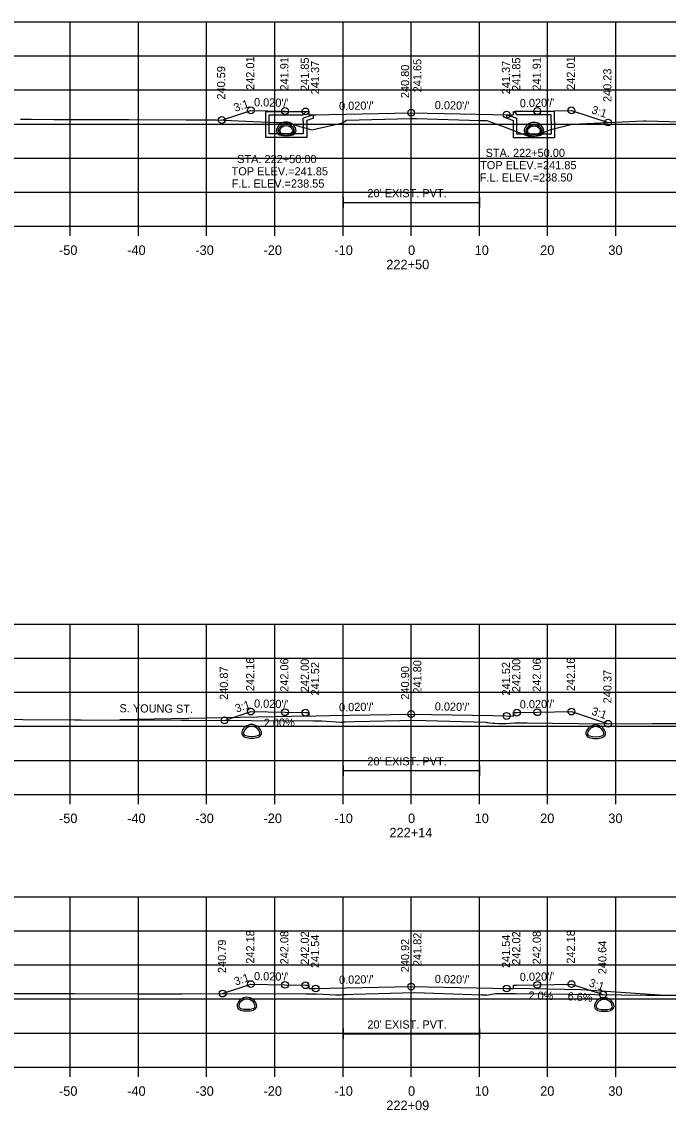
# Model space of a CAD drawing. Extents: x 1369627 to 1374022, y 380035 to 398173.
# Drawn here: x 1372829.1 to 1372923.9, y 385278.6 to 385438.3 of the extents above; entities that cross this region are included whole.
import ezdxf

# ---------------------------------------------------------------- set-up
doc = ezdxf.new("R2010")
doc.units = 0
for name, color, linetype in [('Default', 7, 'Continuous'), ('R_Alt Surface', 7, 'Continuous'), ('R_Axis', 7, 'Continuous'), ('R_Axis Annot', 7, 'Continuous'), ('R_Drive', 7, 'Continuous'), ('R_Exist Surface', 7, 'Continuous'), ('R_Fin Surface', 7, 'Continuous'), ('R_Grid', 7, 'Continuous'), ('R_No Plot', 7, 'Continuous'), ('R_Water', 7, 'Continuous'), ('R_Water Annot', 7, 'Continuous'), ('R_Xsect Elev', 7, 'Continuous'), ('R_Xsect Slope', 7, 'Continuous')]:
    doc.layers.add(name, color=color, linetype=linetype)

msp = doc.modelspace()

# ---------------------------------------------------------------- linework, layer by layer
at = {"layer": 'Default'}
for p, q in [((1372876.29, 385411.04), (1372876.29, 385412.54)), ((1372896.29, 385411.04), (1372896.29, 385412.54)), ((1372876.29, 385411.79), (1372896.29, 385411.79)), ((1372876.29, 385327.7), (1372876.29, 385329.2)), ((1372876.29, 385328.45), (1372896.29, 385328.45)), ((1372896.29, 385327.7), (1372896.29, 385329.2)), ((1372876.29, 385289.1), (1372876.29, 385290.6)), ((1372876.29, 385289.85), (1372896.29, 385289.85)), ((1372896.29, 385289.1), (1372896.29, 385290.6))]:
    msp.add_line(p, q, dxfattribs=at)
at = {"layer": 'R_Axis'}
for p, q in [((1372736.21, 385408.29), (1373036.21, 385408.29)), ((1372836.21, 385406.89), (1372836.21, 385408.29)), ((1372846.21, 385406.89), (1372846.21, 385408.29)), ((1372856.21, 385406.89), (1372856.21, 385408.29)), ((1372866.21, 385406.89), (1372866.21, 385408.29)), ((1372876.21, 385406.89), (1372876.21, 385408.29)), ((1372886.21, 385406.89), (1372886.21, 385408.29)), ((1372896.21, 385406.89), (1372896.21, 385408.29)), ((1372906.21, 385406.89), (1372906.21, 385408.29)), ((1372916.21, 385406.89), (1372916.21, 385408.29)), ((1372736.21, 385324.95), (1373036.21, 385324.95)), ((1372836.21, 385323.55), (1372836.21, 385324.95)), ((1372846.21, 385323.55), (1372846.21, 385324.95)), ((1372856.21, 385323.55), (1372856.21, 385324.95)), ((1372866.21, 385323.55), (1372866.21, 385324.95)), ((1372876.21, 385323.55), (1372876.21, 385324.95)), ((1372886.21, 385323.55), (1372886.21, 385324.95)), ((1372896.21, 385323.55), (1372896.21, 385324.95)), ((1372906.21, 385323.55), (1372906.21, 385324.95)), ((1372916.21, 385323.55), (1372916.21, 385324.95)), ((1372736.21, 385284.95), (1373036.21, 385284.95)), ((1372836.21, 385283.55), (1372836.21, 385284.95)), ((1372846.21, 385283.55), (1372846.21, 385284.95)), ((1372856.21, 385283.55), (1372856.21, 385284.95)), ((1372866.21, 385283.55), (1372866.21, 385284.95)), ((1372876.21, 385283.55), (1372876.21, 385284.95)), ((1372886.21, 385283.55), (1372886.21, 385284.95)), ((1372896.21, 385283.55), (1372896.21, 385284.95)), ((1372906.21, 385283.55), (1372906.21, 385284.95)), ((1372916.21, 385283.55), (1372916.21, 385284.95))]:
    msp.add_line(p, q, dxfattribs=at)
at = {"layer": 'R_Drive'}
for p, q in [((1372871.21, 385336.45), (1372843.46, 385335.9)), ((1372911.21, 385296.27), (1372901.21, 385296.47)), ((1372922.66, 385295.52), (1372911.21, 385296.27))]:
    msp.add_line(p, q, dxfattribs=at)
at = {"layer": 'R_Exist Surface'}
for points in [[(1372828.91, 385424.02), (1372830.49, 385423.99), (1372833.8, 385423.97), (1372844.78, 385423.94), (1372853.22, 385423.92), (1372857.63, 385423.92), (1372863.05, 385423.67), (1372866.49, 385423.51), (1372867.98, 385423.5), (1372868.16, 385423.48), (1372869.94, 385422.94), (1372871.62, 385422.44), (1372875.93, 385423.41), (1372876.06, 385423.43), (1372876.56, 385423.76), (1372876.74, 385423.87), (1372886.08, 385424.09), (1372887, 385424.12), (1372896.34, 385423.83), (1372897.3, 385423.8), (1372897.78, 385423.59), (1372899.59, 385422.96), (1372903.9, 385421.33), (1372903.92, 385421.32), (1372903.93, 385421.33), (1372906.71, 385422.47), (1372909.83, 385423.26), (1372909.87, 385423.26), (1372920.3, 385423.78), (1372920.39, 385423.78), (1372920.47, 385423.78), (1372920.63, 385423.78), (1372932.47, 385423.44)], [(1372821.62, 385335.98), (1372836.81, 385335.92), (1372837.75, 385335.91), (1372852.53, 385335.85), (1372853.58, 385335.85), (1372871.94, 385335.76), (1372872.03, 385335.76), (1372872.22, 385335.75), (1372872.4, 385335.75), (1372872.71, 385335.75), (1372873.1, 385335.75), (1372875.91, 385335.57), (1372876.17, 385335.58), (1372876.34, 385335.59), (1372876.44, 385335.59), (1372876.59, 385335.61), (1372877.89, 385335.65), (1372886.76, 385335.87), (1372888.35, 385335.82), (1372897.21, 385335.54), (1372897.34, 385335.51), (1372897.44, 385335.49), (1372897.73, 385335.46), (1372898.18, 385335.42), (1372898.49, 385335.4), (1372899.08, 385335.38), (1372899.76, 385335.37), (1372900.16, 385335.36), (1372901.42, 385335.46), (1372902.12, 385335.45), (1372902.85, 385335.45), (1372903.22, 385335.45), (1372914.37, 385335.32), (1372921.55, 385335.36), (1372928.9, 385335.37)], [(1372827.7, 385295.77), (1372836.78, 385295.75), (1372846.26, 385295.72), (1372852.6, 385295.7), (1372857.06, 385295.75), (1372870.74, 385295.72), (1372871.01, 385295.72), (1372871.53, 385295.71), (1372872.01, 385295.7), (1372872.29, 385295.7), (1372875.18, 385295.58), (1372875.61, 385295.57), (1372875.96, 385295.58), (1372876.14, 385295.59), (1372876.39, 385295.61), (1372876.55, 385295.63), (1372876.6, 385295.63), (1372877.76, 385295.66), (1372886.73, 385295.88), (1372896.54, 385295.57), (1372897.2, 385295.55), (1372897.22, 385295.54), (1372897.23, 385295.54), (1372897.27, 385295.53), (1372898.57, 385295.77), (1372898.58, 385295.77), (1372898.58, 385295.77), (1372898.59, 385295.77), (1372898.63, 385295.77), (1372898.67, 385295.77), (1372901.52, 385295.74), (1372920.85, 385295.51), (1372921.48, 385295.52), (1372922.13, 385295.52), (1372934.08, 385295.53)]]:
    msp.add_lwpolyline(points, dxfattribs=at)
at = {"layer": 'R_Fin Surface'}
for points in [[(1372858.43, 385423.88), (1372862.7, 385425.3), (1372867.7, 385425.2), (1372870.7, 385425.14), (1372871.2, 385425.14), (1372871.21, 385424.64), (1372872.21, 385424.66), (1372874.21, 385424.7), (1372886.21, 385424.94), (1372898.21, 385424.7), (1372900.21, 385424.66), (1372901.21, 385424.64), (1372901.22, 385425.14), (1372901.72, 385425.14), (1372904.72, 385425.2), (1372909.72, 385425.3), (1372915.08, 385423.52)], [(1372858.83, 385335.82), (1372862.7, 385337.11), (1372867.7, 385337.01), (1372870.7, 385336.95), (1372871.2, 385336.95), (1372871.21, 385336.45), (1372872.21, 385336.47), (1372874.21, 385336.51), (1372886.21, 385336.75), (1372898.21, 385336.51), (1372900.21, 385336.47), (1372901.21, 385336.45), (1372901.22, 385336.95), (1372901.72, 385336.95), (1372904.72, 385337.01), (1372909.72, 385337.11), (1372915.09, 385335.32)], [(1372858.55, 385295.75), (1372862.7, 385297.13), (1372867.7, 385297.03), (1372870.7, 385296.97), (1372871.2, 385296.97), (1372871.21, 385296.47), (1372872.21, 385296.49), (1372874.21, 385296.53), (1372886.21, 385296.77), (1372898.21, 385296.53), (1372900.21, 385296.49), (1372901.21, 385296.47), (1372901.22, 385296.97), (1372901.72, 385296.97), (1372904.72, 385297.03), (1372909.72, 385297.13), (1372914.35, 385295.59)]]:
    msp.add_lwpolyline(points, dxfattribs=at)
at = {"layer": 'R_Grid'}
for p, q in [((1372736.21, 385438.29), (1373036.21, 385438.29)), ((1372836.21, 385408.29), (1372836.21, 385438.29)), ((1372846.21, 385408.29), (1372846.21, 385438.29)), ((1372856.21, 385408.29), (1372856.21, 385438.29)), ((1372866.21, 385408.29), (1372866.21, 385438.29)), ((1372876.21, 385408.29), (1372876.21, 385438.29)), ((1372886.21, 385408.29), (1372886.21, 385438.29)), ((1372896.21, 385408.29), (1372896.21, 385438.29)), ((1372906.21, 385408.29), (1372906.21, 385438.29)), ((1372916.21, 385408.29), (1372916.21, 385438.29)), ((1372736.21, 385433.29), (1373036.21, 385433.29)), ((1372736.21, 385428.29), (1373036.21, 385428.29)), ((1372736.21, 385423.29), (1373036.21, 385423.29)), ((1372736.21, 385418.29), (1373036.21, 385418.29)), ((1372736.21, 385413.29), (1373036.21, 385413.29)), ((1372736.21, 385408.29), (1373036.21, 385408.29)), ((1372736.21, 385349.95), (1373036.21, 385349.95)), ((1372836.21, 385324.95), (1372836.21, 385349.95)), ((1372846.21, 385324.95), (1372846.21, 385349.95)), ((1372856.21, 385324.95), (1372856.21, 385349.95)), ((1372866.21, 385324.95), (1372866.21, 385349.95)), ((1372876.21, 385324.95), (1372876.21, 385349.95)), ((1372886.21, 385324.95), (1372886.21, 385349.95)), ((1372896.21, 385324.95), (1372896.21, 385349.95)), ((1372906.21, 385324.95), (1372906.21, 385349.95)), ((1372916.21, 385324.95), (1372916.21, 385349.95)), ((1372736.21, 385344.95), (1373036.21, 385344.95)), ((1372736.21, 385339.95), (1373036.21, 385339.95)), ((1372736.21, 385334.95), (1373036.21, 385334.95)), ((1372736.21, 385329.95), (1373036.21, 385329.95)), ((1372736.21, 385324.95), (1373036.21, 385324.95)), ((1372736.21, 385309.95), (1373036.21, 385309.95)), ((1372836.21, 385284.95), (1372836.21, 385309.95)), ((1372846.21, 385284.95), (1372846.21, 385309.95)), ((1372856.21, 385284.95), (1372856.21, 385309.95)), ((1372866.21, 385284.95), (1372866.21, 385309.95)), ((1372876.21, 385284.95), (1372876.21, 385309.95)), ((1372886.21, 385284.95), (1372886.21, 385309.95)), ((1372896.21, 385284.95), (1372896.21, 385309.95)), ((1372906.21, 385284.95), (1372906.21, 385309.95)), ((1372916.21, 385284.95), (1372916.21, 385309.95)), ((1372736.21, 385304.95), (1373036.21, 385304.95)), ((1372736.21, 385299.95), (1373036.21, 385299.95)), ((1372736.21, 385294.95), (1373036.21, 385294.95)), ((1372736.21, 385289.95), (1373036.21, 385289.95)), ((1372736.21, 385284.95), (1373036.21, 385284.95))]:
    msp.add_line(p, q, dxfattribs=at)
at = {"layer": 'R_No Plot'}
for centre in [(1372862.7, 385425.3), (1372867.7, 385425.2), (1372870.7, 385425.14), (1372886.21, 385424.94), (1372904.72, 385425.2), (1372909.72, 385425.3), (1372858.43, 385423.88), (1372900.21, 385424.66), (1372915.08, 385423.52), (1372862.7, 385337.11), (1372867.7, 385337.01), (1372904.72, 385337.01), (1372909.72, 385337.11), (1372858.83, 385335.82), (1372870.7, 385336.95), (1372886.21, 385336.75), (1372900.21, 385336.47), (1372901.72, 385336.95), (1372915.09, 385335.32), (1372862.7, 385297.13), (1372909.72, 385297.13), (1372858.55, 385295.75), (1372867.7, 385297.03), (1372870.7, 385296.97), (1372872.21, 385296.49), (1372886.21, 385296.77), (1372900.21, 385296.49), (1372904.72, 385297.03), (1372914.35, 385295.59)]:
    msp.add_circle(centre, 0.5, dxfattribs=at)
at = {"layer": 'R_Water'}
for p, q in [((1372864.88, 385425.14), (1372870.63, 385425.14)), ((1372864.88, 385423.64), (1372864.88, 385425.14)), ((1372865.38, 385423.64), (1372865.38, 385424.64)), ((1372865.38, 385424.64), (1372870.38, 385424.64)), ((1372870.71, 385424.98), (1372870.38, 385424.64)), ((1372871.88, 385424.66), (1372870.38, 385424.14)), ((1372870.38, 385423.64), (1372870.38, 385424.14)), ((1372870.71, 385424.98), (1372870.63, 385425.14)), ((1372871.88, 385424.13), (1372870.88, 385423.79)), ((1372870.88, 385423.64), (1372870.88, 385423.79)), ((1372900.22, 385424.66), (1372901.72, 385424.14)), ((1372900.22, 385424.13), (1372901.22, 385423.79)), ((1372901.22, 385423.64), (1372901.22, 385423.79)), ((1372901.39, 385424.98), (1372901.47, 385425.14)), ((1372901.39, 385424.98), (1372901.72, 385424.64)), ((1372907.22, 385425.14), (1372901.47, 385425.14)), ((1372906.72, 385424.64), (1372901.72, 385424.64)), ((1372901.72, 385423.64), (1372901.72, 385424.14)), ((1372906.72, 385423.64), (1372906.72, 385424.64)), ((1372907.22, 385423.64), (1372907.22, 385425.14))]:
    msp.add_line(p, q, dxfattribs=at)
for points in [[(1372871.88, 385424.13), (1372871.88, 385424.66)], [(1372900.22, 385424.13), (1372900.22, 385424.66)], [(1372870.88, 385423.64), (1372870.88, 385421.34), (1372867.88, 385421.34), (1372864.88, 385421.34), (1372864.88, 385423.64)], [(1372870.38, 385423.64), (1372870.38, 385421.84), (1372867.88, 385421.84), (1372865.38, 385421.84), (1372865.38, 385423.64)], [(1372907.22, 385423.64), (1372907.22, 385421.29), (1372904.22, 385421.29), (1372901.22, 385421.29), (1372901.22, 385423.64)], [(1372906.72, 385423.64), (1372906.72, 385421.79), (1372904.22, 385421.79), (1372901.72, 385421.79), (1372901.72, 385423.64)]]:
    msp.add_lwpolyline(points, dxfattribs=at)
for centre, radius, start, end in [((1372867.07, 385422.34), 0.635, 164.4228, 254.3087), ((1372867.88, 385422.11), 1.48, 15.5772, 164.4228), ((1372867.07, 385422.34), 0.385, 164.4228, 254.3087), ((1372867.88, 385422.11), 1.23, 15.5772, 164.4228), ((1372867.37, 385422.35), 0.646, 136.3515, 253.9529), ((1372867.88, 385421.86), 1.35, 43.6485, 136.3515), ((1372867.37, 385422.35), 0.438, 136.3515, 253.9529), ((1372867.88, 385421.86), 1.15, 43.6485, 136.3515), ((1372868.39, 385422.35), 0.438, 286.0471, 43.6485), ((1372868.39, 385422.35), 0.646, 286.0471, 43.6485), ((1372868.69, 385422.34), 0.385, 285.6913, 15.5772), ((1372868.69, 385422.34), 0.635, 285.6913, 15.5772), ((1372903.41, 385422.29), 0.635, 164.4228, 254.3087), ((1372904.22, 385422.06), 1.48, 15.5772, 164.4228), ((1372903.41, 385422.29), 0.385, 164.4228, 254.3087), ((1372904.22, 385422.06), 1.23, 15.5772, 164.4228), ((1372903.71, 385422.3), 0.646, 136.3515, 253.9529), ((1372904.22, 385421.81), 1.35, 43.6485, 136.3515), ((1372903.71, 385422.3), 0.438, 136.3515, 253.9529), ((1372904.22, 385421.81), 1.15, 43.6485, 136.3515), ((1372904.73, 385422.3), 0.438, 286.0471, 43.6485), ((1372904.73, 385422.3), 0.646, 286.0471, 43.6485), ((1372905.03, 385422.29), 0.385, 285.6913, 15.5772), ((1372905.03, 385422.29), 0.635, 285.6913, 15.5772), ((1372867.88, 385425.23), 3.64, 254.3087, 285.6913), ((1372867.88, 385425.23), 3.39, 254.3087, 285.6913), ((1372867.88, 385424.13), 2.5, 253.9529, 286.0471), ((1372867.88, 385424.13), 2.29, 253.9529, 286.0471), ((1372904.22, 385425.18), 3.64, 254.3087, 285.6913), ((1372904.22, 385425.18), 3.39, 254.3087, 285.6913), ((1372904.22, 385424.08), 2.5, 253.9529, 286.0471), ((1372904.22, 385424.08), 2.29, 253.9529, 286.0471), ((1372862.81, 385333.73), 1.48, 15.5772, 164.4228), ((1372862.81, 385333.73), 1.23, 15.5772, 164.4228), ((1372913.27, 385333.68), 1.48, 15.5772, 164.4228), ((1372913.27, 385333.68), 1.23, 15.5772, 164.4228), ((1372862, 385333.96), 0.635, 164.4228, 254.3087), ((1372862, 385333.96), 0.385, 164.4228, 254.3087), ((1372862.81, 385336.85), 3.64, 254.3087, 285.6913), ((1372862.81, 385336.85), 3.39, 254.3087, 285.6913), ((1372863.62, 385333.96), 0.385, 285.6913, 15.5772), ((1372863.62, 385333.96), 0.635, 285.6913, 15.5772), ((1372912.46, 385333.91), 0.635, 164.4228, 254.3087), ((1372912.46, 385333.91), 0.385, 164.4228, 254.3087), ((1372913.27, 385336.8), 3.64, 254.3087, 285.6913), ((1372913.27, 385336.8), 3.39, 254.3087, 285.6913), ((1372914.09, 385333.91), 0.385, 285.6913, 15.5772), ((1372914.09, 385333.91), 0.635, 285.6913, 15.5772), ((1372862.11, 385293.72), 1.48, 15.5772, 164.4228), ((1372862.11, 385293.72), 1.23, 15.5772, 164.4228), ((1372914.53, 385293.67), 1.48, 15.5772, 164.4228), ((1372914.53, 385293.67), 1.23, 15.5772, 164.4228), ((1372861.3, 385293.95), 0.635, 164.4228, 254.3087), ((1372861.3, 385293.95), 0.385, 164.4228, 254.3087), ((1372862.11, 385296.84), 3.64, 254.3087, 285.6913), ((1372862.11, 385296.84), 3.39, 254.3087, 285.6913), ((1372862.93, 385293.95), 0.385, 285.6913, 15.5772), ((1372862.93, 385293.95), 0.635, 285.6913, 15.5772), ((1372913.72, 385293.9), 0.635, 164.4228, 254.3087), ((1372913.72, 385293.9), 0.385, 164.4228, 254.3087), ((1372914.53, 385296.79), 3.64, 254.3087, 285.6913), ((1372914.53, 385296.79), 3.39, 254.3087, 285.6913), ((1372915.34, 385293.9), 0.385, 285.6913, 15.5772), ((1372915.34, 385293.9), 0.635, 285.6913, 15.5772)]:
    msp.add_arc(centre, radius, start, end, dxfattribs=at)
at = {"layer": 'R_Xsect Elev'}
for p, q in [((1372886.21, 385424.09), (1372886.21, 385434.09)), ((1372886.21, 385335.86), (1372886.21, 385345.86)), ((1372886.21, 385295.87), (1372886.21, 385305.87))]:
    msp.add_line(p, q, dxfattribs=at)

# ---------------------------------------------------------------- texts
at = {"layer": 'R_Alt Surface'}
msp.add_text('S. YOUNG ST.', height=1.2, rotation=359.5795, dxfattribs=at).set_placement((1372843.42, 385337))
at = {"layer": 'R_Axis Annot'}
for s, height, p in [("20' EXIST. PVT.", 1.2, (1372879.79, 385412.55)), ('-50', 1.4, (1372834.55, 385404.09)), ('-40', 1.4, (1372844.55, 385404.09)), ('-30', 1.4, (1372854.55, 385404.09)), ('-20', 1.4, (1372864.55, 385404.09)), ('-10', 1.4, (1372874.95, 385404.09)), ('0', 1.4, (1372885.75, 385404.09)), ('10', 1.4, (1372895.52, 385404.09)), ('20', 1.4, (1372905.13, 385404.09)), ('30', 1.4, (1372915.13, 385404.09)), ('222+50', 1.4, (1372882.56, 385401.99)), ("20' EXIST. PVT.", 1.2, (1372879.79, 385329.21)), ('-50', 1.4, (1372834.55, 385320.75)), ('-40', 1.4, (1372844.55, 385320.75)), ('-30', 1.4, (1372854.55, 385320.75)), ('-20', 1.4, (1372864.55, 385320.75)), ('-10', 1.4, (1372874.95, 385320.75)), ('0', 1.4, (1372885.75, 385320.75)), ('10', 1.4, (1372895.52, 385320.75)), ('20', 1.4, (1372905.13, 385320.75)), ('30', 1.4, (1372915.13, 385320.75)), ('222+14', 1.4, (1372883.02, 385318.65)), ("20' EXIST. PVT.", 1.2, (1372879.79, 385290.61)), ('-50', 1.4, (1372834.55, 385280.75)), ('-40', 1.4, (1372844.55, 385280.75)), ('-30', 1.4, (1372854.55, 385280.75)), ('-20', 1.4, (1372864.55, 385280.75)), ('-10', 1.4, (1372874.95, 385280.75)), ('0', 1.4, (1372885.75, 385280.75)), ('10', 1.4, (1372895.52, 385280.75)), ('20', 1.4, (1372905.13, 385280.75)), ('30', 1.4, (1372915.13, 385280.75)), ('222+09', 1.4, (1372882.56, 385278.65))]:
    msp.add_text(s, height=height, dxfattribs=at).set_placement(p)
at = {"layer": 'R_Water Annot'}
for s, p in [('STA. 222+50.00', (1372897.13, 385418.46)), ('STA. 222+50.00', (1372860.69, 385417.56)), ('TOP ELEV.=241.85', (1372896.32, 385416.66)), ('TOP ELEV.=241.85', (1372859.87, 385415.76)), ('F.L. ELEV.=238.50', (1372896.27, 385414.86)), ('F.L. ELEV.=238.55', (1372859.88, 385413.96))]:
    msp.add_text(s, height=1.2, dxfattribs=at).set_placement(p)
at = {"layer": 'R_Xsect Elev'}
for s, rotation, p in [('240.59', 90, (1372858.93, 385426.88)), ('242.01', 90, (1372863.2, 385428.3)), ('241.91', 90, (1372868.2, 385428.2)), ('241.85', 90, (1372871.2, 385428.14)), ('241.37', 90, (1372872.71, 385427.66)), ('240.80', 90, (1372885.91, 385427.09)), ('241.65', 90, (1372887.71, 385427.94)), ('241.37', 90, (1372900.71, 385427.66)), ('241.85', 90, (1372902.22, 385428.14)), ('241.91', 90, (1372905.22, 385428.2)), ('242.01', 90, (1372910.22, 385428.3)), ('240.23', 90, (1372915.58, 385426.52)), ('242.16', 90, (1372863.2, 385340.11)), ('242.06', 90, (1372868.2, 385340.01)), ('242.00', 90, (1372871.2, 385339.95)), ('241.52', 90, (1372872.71, 385339.47)), ('241.80', 90, (1372887.71, 385339.75)), ('241.52', 90, (1372900.71, 385339.47)), ('242.00', 90, (1372902.22, 385339.95)), ('242.06', 90, (1372905.22, 385340.01)), ('242.16', 90, (1372910.22, 385340.11)), ('240.87', 90, (1372859.33, 385338.82)), ('240.90', 90, (1372885.91, 385338.86)), ('240.37', 90, (1372915.59, 385338.32)), ('2.00%', 1.1458, (1372864.59, 385334.85)), ('242.18', 90, (1372863.2, 385300.13)), ('242.08', 90, (1372868.2, 385300.03)), ('242.02', 90, (1372871.2, 385299.97)), ('241.54', 90, (1372872.71, 385299.49)), ('241.82', 90, (1372887.71, 385299.77)), ('241.54', 90, (1372900.71, 385299.49)), ('242.02', 90, (1372902.22, 385299.97)), ('242.08', 90, (1372905.22, 385300.03)), ('242.18', 90, (1372910.22, 385300.13)), ('240.79', 90, (1372859.05, 385298.75)), ('240.92', 90, (1372885.91, 385298.87)), ('240.64', 90, (1372914.85, 385298.59)), ('2.0%', 358.8542, (1372903.41, 385294.87)), ('6.6%', 356.224, (1372909.13, 385294.77))]:
    msp.add_text(s, height=1.2, rotation=rotation, dxfattribs=at).set_placement(p)
at = {"layer": 'R_Xsect Slope'}
for s, rotation, p in [("0.020'/'", 358.8542, (1372863.15, 385425.9)), ("0.020'/'", 1.1458, (1372902.15, 385425.75)), ('3:1', 18.4332, (1372860.41, 385425.07)), ("0.020'/'", 1.1458, (1372875.64, 385425.33)), ("0.020'/'", 358.8542, (1372889.66, 385425.48)), ('3:1', 341.5668, (1372912.56, 385424.89)), ('3:1', 18.4332, (1372860.61, 385336.94)), ("0.020'/'", 358.8542, (1372863.15, 385337.7)), ("0.020'/'", 1.1458, (1372875.64, 385337.14)), ("0.020'/'", 358.8542, (1372889.66, 385337.28)), ("0.020'/'", 1.1458, (1372902.15, 385337.56)), ('3:1', 341.5668, (1372912.56, 385336.69)), ('3:1', 18.4332, (1372860.47, 385296.91)), ("0.020'/'", 358.8542, (1372863.15, 385297.72)), ("0.020'/'", 1.1458, (1372875.64, 385297.16)), ("0.020'/'", 358.8542, (1372889.66, 385297.3)), ("0.020'/'", 1.1458, (1372902.15, 385297.58)), ('3:1', 341.5668, (1372912.19, 385296.84))]:
    msp.add_text(s, height=1.2, rotation=rotation, dxfattribs=at).set_placement(p)

doc.saveas('drawing.dxf')
